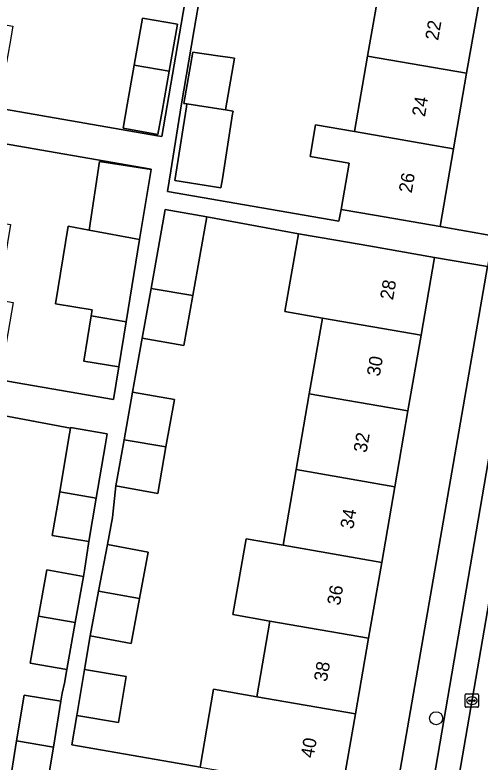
# Model space of a CAD drawing. Extents: x 159817 to 160765, y 380688 to 381638.
# Drawn here: x 160140.5 to 160175.4, y 380902.8 to 380958.8 of the extents above; entities that cross this region are included whole.
import ezdxf

# ---------------------------------------------------------------- set-up
doc = ezdxf.new("R2010")
doc.units = 0
for name, color, linetype in [('IMGEO_Boom', 7, 'Continuous'), ('IMGEO_Erf', 7, 'Continuous'), ('IMGEO_Kolk', 7, 'Continuous'), ('IMGEO_Pand', 7, 'Continuous'), ('IMGEO_Pand_nummerreeks', 7, 'Continuous'), ('IMGEO_Parkeervlak_open', 7, 'Continuous'), ('IMGEO_Rijbaan_lokaal_open', 7, 'Continuous'), ('IMGEO_Voetpad_open', 7, 'Continuous')]:
    doc.layers.add(name, color=color, linetype=linetype)

msp = doc.modelspace()

# ---------------------------------------------------------------- linework, layer by layer
at = {"layer": 'IMGEO_Boom'}
msp.add_circle((160172.108, 380906.104), 0.489, dxfattribs=at)
at = {"layer": 'IMGEO_Erf'}
for points in [[(160182.303, 380976.564), (160178.358, 380977.248), (160177.347, 380971.418), (160176.365, 380965.759), (160175.384, 380960.1), (160174.402, 380954.44), (160173.421, 380948.781), (160172.409, 380942.949), (160176.356, 380942.265), (160177.667, 380949.826)], [(160150.102, 380958.579), (160152.717, 380958.114), (160152.091, 380954.591), (160151.56, 380951.601), (160151.252, 380949.864), (160148.636, 380950.329), (160148.945, 380952.066), (160149.474, 380955.042)], [(160156.087, 380946.526), (160155.981, 380945.851), (160152.522, 380946.394), (160153.393, 380951.936), (160153.426, 380952.144), (160153.206, 380952.178), (160153.871, 380956.017), (160155.756, 380955.756), (160156.68, 380955.628), (160156.989, 380955.585), (160156.315, 380951.69), (160156.885, 380951.601), (160156.852, 380951.393)], [(160144.522, 380942.987), (160146.098, 380942.683), (160146.878, 380947.827), (160150.745, 380947.241), (160150.748, 380947.258), (160138.361, 380949.392), (160137.362, 380943.589), (160140.211, 380943.098), (160139.242, 380937.467), (160140.404, 380937.267), (160139.755, 380933.501), (160138.283, 380933.755), (160137.932, 380931.72), (160147.918, 380930.001), (160148.319, 380932.446), (160145.698, 380932.876), (160146.253, 380936.26), (160146.329, 380936.722), (160143.569, 380937.174)], [(160161.621, 380924.741), (160162.605, 380930.416), (160163.589, 380936.093), (160160.771, 380936.581), (160161.783, 380942.416), (160154.922, 380943.675), (160153.873, 380937.776), (160153.208, 380934.036), (160150.076, 380934.578), (160149.733, 380932.648), (160149.358, 380930.542), (160152.49, 380929.999), (160151.856, 380926.434), (160151.237, 380922.955), (160148.108, 380923.512), (160147.844, 380921.156), (160147.462, 380919.117), (160150.521, 380918.545), (160149.873, 380915.084), (160149.24, 380911.702), (160146.181, 380912.274), (160145.75, 380909.757), (160148.879, 380909.235), (160148.304, 380905.785), (160145.175, 380906.306), (160144.809, 380904.106), (160154.418, 380902.441), (160155.43, 380908.28), (160158.668, 380907.718), (160159.652, 380913.391), (160156.878, 380913.872), (160157.862, 380919.547), (160160.636, 380919.066)], [(160175.956, 380939.958), (160171.996, 380940.645), (160170.984, 380934.808), (160169.999, 380929.132), (160169.015, 380923.457), (160168.031, 380917.782), (160167.047, 380912.107), (160166.063, 380906.434), (160165.051, 380900.598), (160169.012, 380899.911)]]:
    msp.add_lwpolyline(points, close=True, dxfattribs=at)
for points in [[(160138.691, 380961.7), (160138.117, 380958.367), (160140.374, 380957.978), (160140.146, 380956.65), (160139.905, 380955.251), (160137.594, 380955.649), (160137.002, 380952.215), (160151.233, 380949.763), (160151.539, 380949.71), (160153.266, 380959.733)], [(160154.45, 380960.507), (160153.975, 380957.732), (160152.992, 380951.999), (160152.227, 380947.132), (160151.982, 380945.576), (160164.83, 380943.35), (160164.984, 380944.237), (160165.583, 380947.695), (160162.658, 380948.202), (160163.07, 380950.576), (160165.995, 380950.069), (160166.977, 380955.728), (160167.958, 380961.388)], [(160140.065, 380900.757), (160140.663, 380904.422), (160141.222, 380907.845), (160143.979, 380907.395), (160144.076, 380907.987), (160144.253, 380908.73), (160144.434, 380909.752), (160141.683, 380910.239), (160142.283, 380913.624), (160142.305, 380913.749), (160142.922, 380917.226), (160145.673, 380916.738), (160145.75, 380917.174), (160146.072, 380919.338), (160143.332, 380919.803), (160143.888, 380923.072), (160144.553, 380926.986), (160144.699, 380927.844), (160139.108, 380928.887)]]:
    msp.add_lwpolyline(points, dxfattribs=at)
at = {"layer": 'IMGEO_Kolk'}
for p, q in [((160174.298, 380906.996), (160174.298, 380907.848)), ((160174.373, 380907.922), (160175.225, 380907.922)), ((160174.786, 380907.702), (160174.811, 380907.702)), ((160175.299, 380907.848), (160175.299, 380906.996)), ((160174.557, 380907.416), (160174.557, 380907.428)), ((160174.995, 380907.379), (160174.597, 380907.379)), ((160174.6, 380907.465), (160174.998, 380907.465)), ((160174.809, 380907.142), (160174.784, 380907.142)), ((160175.041, 380907.428), (160175.041, 380907.416)), ((160175.225, 380906.922), (160174.373, 380906.922))]:
    msp.add_line(p, q, dxfattribs=at)
for points in [[(160174.298, 380906.996), (160174.298, 380907.848)], [(160174.373, 380907.922), (160175.225, 380907.922)], [(160175.299, 380907.848), (160175.299, 380906.996)], [(160175.225, 380906.922), (160174.373, 380906.922)]]:
    msp.add_lwpolyline(points, dxfattribs=at)
for centre, radius, start, end in [((160174.375, 380907.846), 0.0765, 91.552, 178.448), ((160174.375, 380907.846), 0.0765, 91.552, 178.448), ((160175.223, 380907.846), 0.0765, 1.552, 88.448), ((160175.223, 380907.846), 0.0765, 1.552, 88.448), ((160174.597, 380907.425), 0.0403, 85.8775, 175.7526), ((160174.594, 380907.415), 0.0366, 178.938, 274.7102), ((160174.998, 380907.422), 0.043, 264.8664, 352.4533), ((160175.002, 380907.427), 0.0386, 1.7309, 96.639), ((160174.375, 380906.998), 0.0765, 181.552, 268.448), ((160174.375, 380906.998), 0.0765, 181.552, 268.448), ((160175.223, 380906.998), 0.0765, 271.552, 358.448), ((160175.223, 380906.998), 0.0765, 271.552, 358.448)]:
    msp.add_arc(centre, radius, start, end, dxfattribs=at)
for centre, major_axis, ratio, start_param, end_param in [((160174.785, 380907.422), (-0.387, 0.002), 0.722429, 4.712389, 7.853982), ((160174.81, 380907.422), (-0.39, 0.002), 0.717154, 1.570796, 4.712389)]:
    msp.add_ellipse(centre, major_axis=major_axis, ratio=ratio, start_param=start_param, end_param=end_param, dxfattribs=at)
at = {"layer": 'IMGEO_Pand'}
for points in [[(160167.958, 380961.388), (160166.977, 380955.728), (160174.402, 380954.44), (160175.384, 380960.1)], [(160152.717, 380958.114), (160150.102, 380958.579), (160149.474, 380955.042), (160152.091, 380954.591)], [(160153.426, 380952.144), (160156.14, 380951.718), (160156.315, 380951.69), (160156.989, 380955.585), (160156.68, 380955.628), (160155.756, 380955.756), (160153.871, 380956.017), (160153.206, 380952.178)], [(160174.402, 380954.44), (160166.977, 380955.728), (160165.995, 380950.069), (160173.421, 380948.781)], [(160152.091, 380954.591), (160149.474, 380955.042), (160148.945, 380952.066), (160148.636, 380950.329), (160151.252, 380949.864), (160151.56, 380951.601)], [(160156.852, 380951.393), (160156.885, 380951.601), (160156.315, 380951.69), (160156.14, 380951.718), (160153.426, 380952.144), (160153.393, 380951.936), (160152.522, 380946.394), (160155.981, 380945.851), (160156.087, 380946.526)], [(160173.421, 380948.781), (160165.995, 380950.069), (160163.07, 380950.576), (160162.658, 380948.202), (160165.583, 380947.695), (160164.984, 380944.237), (160167.483, 380943.804), (160172.409, 380942.949)], [(160150.745, 380947.241), (160146.878, 380947.827), (160146.098, 380942.683), (160149.883, 380941.981)], [(160150.742, 380938.32), (160153.873, 380937.776), (160154.922, 380943.675), (160151.793, 380944.232)], [(160146.253, 380936.26), (160148.871, 380935.809), (160149.883, 380941.981), (160146.098, 380942.683), (160144.522, 380942.987), (160143.569, 380937.174), (160146.329, 380936.722)], [(160163.589, 380936.093), (160170.984, 380934.808), (160171.996, 380940.645), (160167.07, 380941.499), (160164.601, 380941.927), (160161.783, 380942.416), (160160.771, 380936.581)], [(160153.873, 380937.776), (160150.742, 380938.32), (160150.076, 380934.578), (160153.208, 380934.036)], [(160146.253, 380936.26), (160145.698, 380932.876), (160148.319, 380932.446), (160148.871, 380935.809)], [(160169.999, 380929.132), (160170.984, 380934.808), (160163.589, 380936.093), (160162.605, 380930.416)], [(160152.49, 380929.999), (160149.358, 380930.542), (160148.724, 380926.978), (160151.856, 380926.434)], [(160169.015, 380923.457), (160169.999, 380929.132), (160162.605, 380930.416), (160161.621, 380924.741)], [(160147.292, 380926.521), (160147.446, 380927.426), (160144.707, 380927.891), (160144.699, 380927.844), (160144.553, 380926.986), (160143.888, 380923.072), (160146.625, 380922.597)], [(160148.724, 380926.978), (160148.108, 380923.512), (160151.237, 380922.955), (160151.856, 380926.434)], [(160169.015, 380923.457), (160161.621, 380924.741), (160160.636, 380919.066), (160168.031, 380917.782)], [(160143.888, 380923.072), (160143.332, 380919.803), (160146.072, 380919.338), (160146.625, 380922.597)], [(160168.031, 380917.782), (160160.636, 380919.066), (160157.862, 380919.547), (160156.878, 380913.872), (160159.652, 380913.391), (160167.047, 380912.107)], [(160150.521, 380918.545), (160147.462, 380919.117), (160146.807, 380915.616), (160149.873, 380915.084)], [(160145.673, 380916.738), (160142.922, 380917.226), (160142.305, 380913.749), (160145.058, 380913.271)], [(160146.807, 380915.616), (160146.181, 380912.274), (160149.24, 380911.702), (160149.873, 380915.084)], [(160145.058, 380913.271), (160142.305, 380913.749), (160142.283, 380913.624), (160141.683, 380910.239), (160144.434, 380909.752)], [(160159.652, 380913.391), (160158.668, 380907.718), (160166.063, 380906.434), (160167.047, 380912.107)], [(160148.879, 380909.235), (160145.75, 380909.757), (160145.175, 380906.306), (160148.304, 380905.785)], [(160166.063, 380906.434), (160158.668, 380907.718), (160155.43, 380908.28), (160154.418, 380902.441), (160157.656, 380901.88), (160160.125, 380901.452), (160165.051, 380900.598)], [(160143.979, 380907.395), (160141.222, 380907.845), (160140.663, 380904.422), (160143.416, 380903.944)], [(160143.416, 380903.944), (160140.663, 380904.422), (160140.065, 380900.757), (160139.698, 380900.817), (160139.531, 380900.844), (160138.876, 380900.951), (160138.701, 380899.881), (160139.12, 380899.812), (160142.647, 380899.236), (160142.685, 380899.47)]]:
    msp.add_lwpolyline(points, close=True, dxfattribs=at)
at = {"layer": 'IMGEO_Parkeervlak_open'}
for points in [[(160170.586, 380883.008), (160181.868, 380948.362), (160181.971, 380948.956)], [(160179.65, 380946.461), (160171.339, 380898.056), (160170.703, 380894.348), (160169.341, 380886.418)]]:
    msp.add_lwpolyline(points, dxfattribs=at)
at = {"layer": 'IMGEO_Rijbaan_lokaal_open'}
msp.add_lwpolyline([(160186.41, 380947.576), (160181.868, 380948.362), (160170.586, 380883.008), (160169.239, 380875.224), (160169.052, 380874.016), (160173.482, 380873.675), (160173.748, 380874.839), (160177.432, 380896.355), (160181.524, 380920.061)], dxfattribs=at)
at = {"layer": 'IMGEO_Voetpad_open'}
for points in [[(160176.356, 380942.265), (160172.409, 380942.949), (160167.483, 380943.804), (160164.984, 380944.237), (160164.83, 380943.35), (160151.982, 380945.576), (160152.227, 380947.132), (160152.992, 380951.999), (160153.975, 380957.732), (160154.45, 380960.507)], [(160153.266, 380959.733), (160151.539, 380949.71), (160151.233, 380949.763), (160137.002, 380952.215)], [(160181.971, 380948.956), (160181.991, 380949.073), (160181.361, 380949.186), (160177.667, 380949.826), (160176.356, 380942.265), (160175.956, 380939.958), (160169.012, 380899.911), (160168.783, 380898.588), (160168.272, 380895.643), (160167.783, 380892.824), (160167.19, 380889.373), (160166.636, 380886.17), (160166.264, 380878.576), (160166.279, 380877.485)], [(160138.361, 380949.392), (160150.748, 380947.258), (160150.745, 380947.241), (160149.883, 380941.981), (160148.871, 380935.809), (160148.319, 380932.446), (160147.918, 380930.001), (160137.932, 380931.72)], [(160169.341, 380886.418), (160170.703, 380894.348), (160171.339, 380898.056), (160179.65, 380946.461)], [(160154.418, 380902.441), (160144.809, 380904.106), (160145.175, 380906.306), (160145.75, 380909.757), (160146.181, 380912.274), (160146.807, 380915.616), (160147.462, 380919.117), (160147.844, 380921.156), (160148.108, 380923.512), (160148.724, 380926.978), (160149.358, 380930.542), (160149.733, 380932.648), (160150.076, 380934.578), (160150.742, 380938.32), (160151.793, 380944.232), (160154.922, 380943.675), (160161.783, 380942.416), (160164.601, 380941.927), (160167.07, 380941.499), (160171.996, 380940.645), (160175.956, 380939.958)], [(160139.108, 380928.887), (160144.699, 380927.844), (160144.707, 380927.891), (160147.446, 380927.426), (160147.292, 380926.521), (160146.625, 380922.597), (160146.072, 380919.338), (160145.75, 380917.174), (160145.673, 380916.738), (160145.058, 380913.271), (160144.434, 380909.752), (160144.253, 380908.73), (160144.076, 380907.987), (160143.979, 380907.395), (160143.416, 380903.944), (160142.685, 380899.47)]]:
    msp.add_lwpolyline(points, dxfattribs=at)

# ---------------------------------------------------------------- texts
at = {"layer": 'IMGEO_Pand_nummerreeks'}
for s, rotation, p in [('22', 80.1602, (160172.263, 380956.854)), ('24', 80.1602, (160171.272, 380951.14)), ('26', 80.1602, (160170.28, 380945.424)), ('28', 80.1615, (160168.877, 380937.404)), ('30', 80.1615, (160167.884, 380931.683)), ('32', 80.1615, (160166.891, 380925.956)), ('34', 80.1615, (160165.899, 380920.238)), ('36', 80.1615, (160164.907, 380914.517)), ('38', 80.1615, (160163.916, 380908.799)), ('40', 80.1615, (160162.924, 380903.078))]:
    msp.add_text(s, height=1, rotation=rotation, dxfattribs=at).set_placement(p)

doc.saveas('drawing.dxf')
